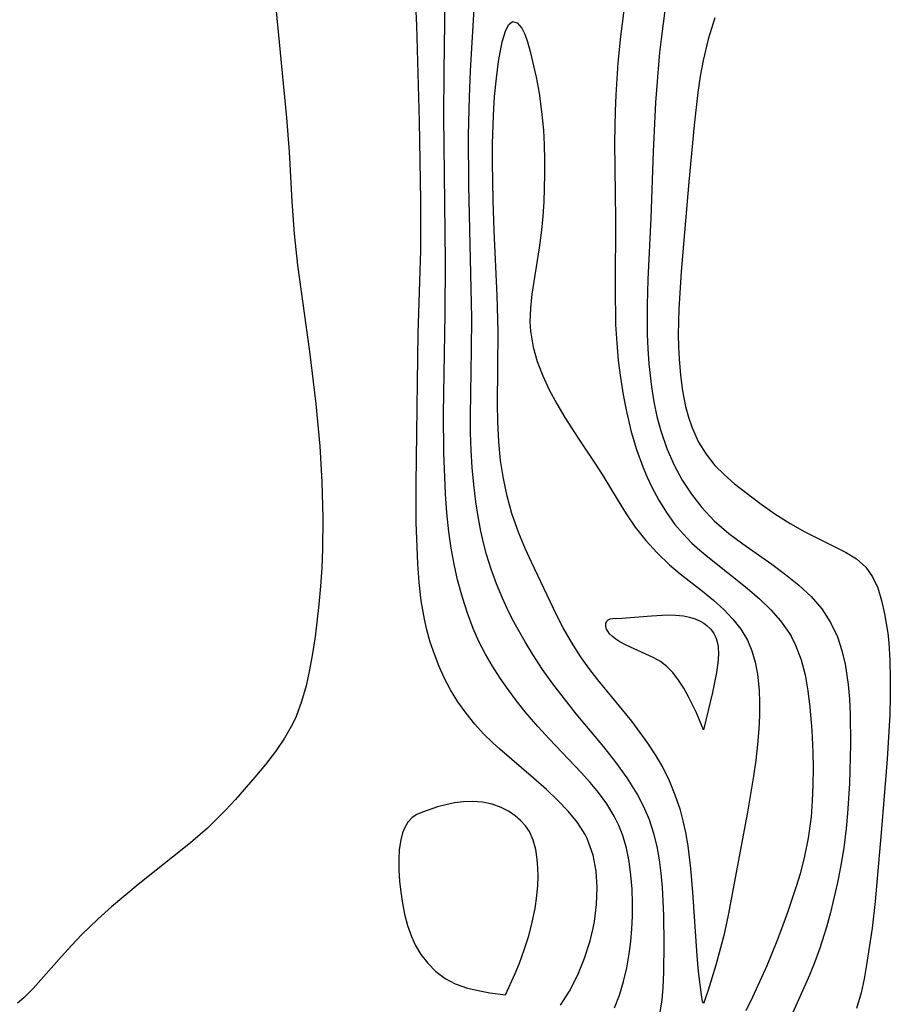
# Model space of a CAD drawing. Header units: metres. Extents: x 1073367 to 1082519, y 1569854 to 1574957.
# Tile 922 of 1056: x 1080630 to 1080717, y 1572656 to 1572755. Entities that reach past the tile are written whole.
import ezdxf

# ---------------------------------------------------------------- set-up
doc = ezdxf.new("R2010")
doc.units = ezdxf.units.M
doc.layers.add('CGG_CurvaNivelLidar_v1', color=253, linetype='Continuous', lineweight=30)

msp = doc.modelspace()

# ---------------------------------------------------------------- linework, layer by layer
at = {"layer": 'CGG_CurvaNivelLidar_v1'}
for p, q in [((1080654.8083, 1572761.8418, 73.5), (1080656.445, 1572745.216, 73.5)), ((1080672.3192, 1572749.8587, 73), (1080672.4696, 1572759.5356, 73)), ((1080674.9971, 1572749.9672, 72.5), (1080675.5407, 1572759.4601, 72.5)), ((1080690.7697, 1572758.7026, 72.5), (1080690.1055, 1572753.4377, 72.5)), ((1080694.9554, 1572758.902, 73), (1080694.2415, 1572753.4378, 73)), ((1080669.5624, 1572754.5498, 73.5), (1080669.4205, 1572757.74, 73.5)), ((1080699.6396, 1572755.3179, 73.5), (1080698.9526, 1572753.1547, 73.5)), ((1080669.8416, 1572744.8566, 73.5), (1080669.5624, 1572754.5498, 73.5)), ((1080678.5502, 1572754.0605, 72), (1080678.8592, 1572754.638, 72)), ((1080678.8592, 1572754.638, 72), (1080679.2127, 1572754.921, 72)), ((1080679.2127, 1572754.921, 72), (1080679.6855, 1572754.81, 72)), ((1080679.6855, 1572754.81, 72), (1080680.1532, 1572754.2702, 72)), ((1080680.1532, 1572754.2702, 72), (1080680.454, 1572753.6528, 72)), ((1080678.1845, 1572752.8724, 72), (1080678.5502, 1572754.0605, 72)), ((1080680.454, 1572753.6528, 72), (1080680.7282, 1572752.8828, 72)), ((1080690.1055, 1572753.4377, 72.5), (1080689.8456, 1572750.78, 72.5)), ((1080694.2415, 1572753.4378, 73), (1080694.059, 1572751.8092, 73)), ((1080677.8148, 1572750.9157, 72), (1080678.1845, 1572752.8724, 72)), ((1080680.7282, 1572752.8828, 72), (1080681.0134, 1572751.9032, 72)), ((1080698.9526, 1572753.1547, 73.5), (1080698.4541, 1572751.0172, 73.5)), ((1080681.0134, 1572751.9032, 72), (1080681.6141, 1572749.3178, 72)), ((1080694.059, 1572751.8092, 73), (1080693.9024, 1572750.1747, 73)), ((1080677.5925, 1572749.2137, 72), (1080677.8148, 1572750.9157, 72)), ((1080689.8456, 1572750.78, 72.5), (1080689.6315, 1572747.5359, 72.5)), ((1080698.4541, 1572751.0172, 73.5), (1080698.1639, 1572749.4123, 73.5)), ((1080672.308, 1572745.3917, 73), (1080672.3192, 1572749.8587, 73)), ((1080674.8819, 1572747.3, 72.5), (1080674.9971, 1572749.9672, 72.5)), ((1080677.4169, 1572747.3835, 72), (1080677.5925, 1572749.2137, 72)), ((1080681.6141, 1572749.3178, 72), (1080681.9029, 1572747.7236, 72)), ((1080693.9024, 1572750.1747, 73), (1080693.6445, 1572746.7776, 73)), ((1080698.1639, 1572749.4123, 73.5), (1080697.9212, 1572747.7841, 73.5)), ((1080674.7949, 1572743.4965, 72.5), (1080674.8819, 1572747.3, 72.5)), ((1080677.2909, 1572745.4669, 72), (1080677.4169, 1572747.3835, 72)), ((1080681.9029, 1572747.7236, 72), (1080682.155, 1572745.8781, 72)), ((1080689.6315, 1572747.5359, 72.5), (1080689.5623, 1572745.909, 72.5)), ((1080697.9212, 1572747.7841, 73.5), (1080697.5324, 1572744.4794, 73.5)), ((1080693.6445, 1572746.7776, 73), (1080693.396, 1572741.8459, 73)), ((1080672.4637, 1572730.7381, 73), (1080672.308, 1572745.3917, 73)), ((1080677.2039, 1572742.6025, 72), (1080677.2909, 1572745.4669, 72)), ((1080682.155, 1572745.8781, 72), (1080682.3335, 1572743.9717, 72)), ((1080689.5623, 1572745.909, 72.5), (1080689.5014, 1572742.7343, 72.5)), ((1080656.445, 1572745.216, 73.5), (1080656.6805, 1572741.7868, 73.5)), ((1080669.985, 1572736.8803, 73.5), (1080669.8416, 1572744.8566, 73.5)), ((1080697.5324, 1572744.4794, 73.5), (1080696.9994, 1572738.7853, 73.5)), ((1080674.8239, 1572738.4452, 72.5), (1080674.7949, 1572743.4965, 72.5)), ((1080682.3335, 1572743.9717, 72), (1080682.4192, 1572742.4938, 72)), ((1080677.1981, 1572740.7149, 72), (1080677.2039, 1572742.6025, 72)), ((1080682.4192, 1572742.4938, 72), (1080682.4631, 1572741.0027, 72)), ((1080689.5014, 1572742.7343, 72.5), (1080689.6062, 1572734.9642, 72.5)), ((1080656.6805, 1572741.7868, 73.5), (1080656.9666, 1572736.799, 73.5)), ((1080693.396, 1572741.8459, 73), (1080693.1647, 1572735.0987, 73)), ((1080677.2657, 1572736.9063, 72), (1080677.1981, 1572740.7149, 72)), ((1080682.4631, 1572741.0027, 72), (1080682.4658, 1572739.5052, 72)), ((1080682.4658, 1572739.5052, 72), (1080682.3718, 1572736.76, 72)), ((1080675.1139, 1572725.0183, 72.5), (1080674.8239, 1572738.4452, 72.5)), ((1080696.9994, 1572738.7853, 73.5), (1080696.2307, 1572729.7304, 73.5)), ((1080656.9666, 1572736.799, 73.5), (1080657.2028, 1572733.5285, 73.5)), ((1080669.9712, 1572731.843, 73.5), (1080669.985, 1572736.8803, 73.5)), ((1080677.3732, 1572733.8232, 72), (1080677.2657, 1572736.9063, 72)), ((1080682.3718, 1572736.76, 72), (1080682.2737, 1572735.3262, 72)), ((1080682.2737, 1572735.3262, 72), (1080682.1354, 1572733.9034, 72)), ((1080689.6062, 1572734.9642, 72.5), (1080689.5682, 1572728.2194, 72.5)), ((1080693.1647, 1572735.0987, 73), (1080692.8864, 1572728.919, 73)), ((1080657.2028, 1572733.5285, 73.5), (1080657.5389, 1572730.3575, 73.5)), ((1080677.6775, 1572727.3075, 72), (1080677.3732, 1572733.8232, 72)), ((1080682.1354, 1572733.9034, 72), (1080681.8987, 1572732.1173, 72)), ((1080669.7193, 1572723.4815, 73.5), (1080669.9712, 1572731.843, 73.5)), ((1080681.8987, 1572732.1173, 72), (1080681.1687, 1572727.4615, 72)), ((1080657.5389, 1572730.3575, 73.5), (1080658.7547, 1572721.6695, 73.5)), ((1080672.4239, 1572725.4731, 73), (1080672.4637, 1572730.7381, 73)), ((1080696.2307, 1572729.7304, 73.5), (1080695.9829, 1572725.9206, 73.5)), ((1080692.8864, 1572728.919, 73), (1080692.8025, 1572726.3797, 73)), ((1080681.1687, 1572727.4615, 72), (1080681.0216, 1572726.0437, 72)), ((1080689.5682, 1572728.2194, 72.5), (1080689.6234, 1572724.3765, 72.5)), ((1080677.776, 1572723.7302, 72), (1080677.6775, 1572727.3075, 72)), ((1080692.8025, 1572726.3797, 73), (1080692.8014, 1572723.4133, 73)), ((1080672.2794, 1572715.4142, 73), (1080672.4239, 1572725.4731, 73)), ((1080681.0216, 1572726.0437, 72), (1080680.9784, 1572724.6465, 72)), ((1080695.9829, 1572725.9206, 73.5), (1080695.9316, 1572723.3914, 73.5)), ((1080675.0936, 1572721.8772, 72.5), (1080675.1139, 1572725.0183, 72.5)), ((1080680.9784, 1572724.6465, 72), (1080681.0281, 1572723.7317, 72)), ((1080689.6234, 1572724.3765, 72.5), (1080689.7309, 1572722.4974, 72.5)), ((1080669.6262, 1572718.5303, 73.5), (1080669.7193, 1572723.4815, 73.5)), ((1080677.7035, 1572716.3635, 72), (1080677.776, 1572723.7302, 72)), ((1080681.0281, 1572723.7317, 72), (1080681.2969, 1572722.1169, 72)), ((1080692.8014, 1572723.4133, 73), (1080692.8646, 1572721.9194, 73)), ((1080695.9316, 1572723.3914, 73.5), (1080695.9573, 1572722.1465, 73.5)), ((1080689.7309, 1572722.4974, 72.5), (1080689.8955, 1572720.7585, 72.5)), ((1080658.7547, 1572721.6695, 73.5), (1080659.3996, 1572716.3934, 73.5)), ((1080674.975, 1572715.2158, 72.5), (1080675.0936, 1572721.8772, 72.5)), ((1080681.2969, 1572722.1169, 72), (1080681.7192, 1572720.6463, 72)), ((1080692.8646, 1572721.9194, 73), (1080692.9744, 1572720.4325, 73)), ((1080695.9573, 1572722.1465, 73.5), (1080696.0181, 1572720.9107, 73.5)), ((1080681.7192, 1572720.6463, 72), (1080682.2722, 1572719.2049, 72)), ((1080689.8955, 1572720.7585, 72.5), (1080690.1169, 1572719.0288, 72.5)), ((1080692.9744, 1572720.4325, 73), (1080693.2447, 1572718.0998, 73)), ((1080696.0181, 1572720.9107, 73.5), (1080696.1543, 1572719.2842, 73.5)), ((1080669.4999, 1572708.3074, 73.5), (1080669.6262, 1572718.5303, 73.5)), ((1080682.2722, 1572719.2049, 72), (1080682.9304, 1572717.796, 72)), ((1080690.1169, 1572719.0288, 72.5), (1080690.3917, 1572717.3109, 72.5)), ((1080696.1543, 1572719.2842, 73.5), (1080696.3649, 1572717.6874, 73.5)), ((1080682.9304, 1572717.796, 72), (1080683.6941, 1572716.3831, 72)), ((1080693.2447, 1572718.0998, 73), (1080693.4881, 1572716.5986, 73)), ((1080696.3649, 1572717.6874, 73.5), (1080696.6691, 1572716.1313, 73.5)), ((1080690.3917, 1572717.3109, 72.5), (1080690.7208, 1572715.6086, 72.5)), ((1080693.4881, 1572716.5986, 73), (1080693.7936, 1572715.1181, 73)), ((1080659.3996, 1572716.3934, 73.5), (1080659.7783, 1572712.1055, 73.5)), ((1080677.7278, 1572714.6178, 72), (1080677.7035, 1572716.3635, 72)), ((1080683.6941, 1572716.3831, 72), (1080684.5134, 1572715.0044, 72)), ((1080690.7208, 1572715.6086, 72.5), (1080691.205, 1572713.5704, 72.5)), ((1080696.6691, 1572716.1313, 73.5), (1080696.9623, 1572715.0347, 73.5)), ((1080672.3061, 1572711.4725, 73), (1080672.2794, 1572715.4142, 73)), ((1080674.9938, 1572713.4558, 72.5), (1080674.975, 1572715.2158, 72.5)), ((1080677.8355, 1572712.5574, 72), (1080677.7278, 1572714.6178, 72)), ((1080684.5134, 1572715.0044, 72), (1080685.8978, 1572712.8117, 72)), ((1080693.7936, 1572715.1181, 73), (1080694.1748, 1572713.665, 73)), ((1080696.9623, 1572715.0347, 73.5), (1080697.3268, 1572713.9733, 73.5)), ((1080675.0554, 1572711.7099, 72.5), (1080674.9938, 1572713.4558, 72.5)), ((1080691.205, 1572713.5704, 72.5), (1080691.7367, 1572711.7907, 72.5)), ((1080694.1748, 1572713.665, 73), (1080694.7773, 1572711.8985, 73)), ((1080697.3268, 1572713.9733, 73.5), (1080697.986, 1572712.5357, 73.5)), ((1080678.0262, 1572710.6865, 72), (1080677.8355, 1572712.5574, 72)), ((1080685.8978, 1572712.8117, 72), (1080687.534, 1572710.4124, 72)), ((1080697.986, 1572712.5357, 73.5), (1080698.7412, 1572711.3057, 73.5)), ((1080659.7783, 1572712.1055, 73.5), (1080659.9761, 1572708.5112, 73.5)), ((1080672.4651, 1572707.3273, 73), (1080672.3061, 1572711.4725, 73)), ((1080675.1642, 1572709.969, 72.5), (1080675.0554, 1572711.7099, 72.5)), ((1080691.7367, 1572711.7907, 72.5), (1080692.3625, 1572710.0531, 72.5)), ((1080694.7773, 1572711.8985, 73), (1080695.5222, 1572710.1985, 73)), ((1080678.3054, 1572708.8523, 72), (1080678.0262, 1572710.6865, 72)), ((1080698.7412, 1572711.3057, 73.5), (1080699.6345, 1572710.1772, 73.5)), ((1080675.3233, 1572708.2404, 72.5), (1080675.1642, 1572709.969, 72.5)), ((1080687.534, 1572710.4124, 72), (1080688.3244, 1572709.1734, 72)), ((1080692.3625, 1572710.0531, 72.5), (1080692.7954, 1572709.0064, 72.5)), ((1080695.5222, 1572710.1985, 73), (1080696.3357, 1572708.7046, 73)), ((1080699.6345, 1572710.1772, 73.5), (1080700.5876, 1572709.2184, 73.5)), ((1080659.9761, 1572708.5112, 73.5), (1080660.079, 1572704.916, 73.5)), ((1080678.6782, 1572707.0667, 72), (1080678.3054, 1572708.8523, 72)), ((1080688.3244, 1572709.1734, 72), (1080689.8687, 1572706.5925, 72)), ((1080692.7954, 1572709.0064, 72.5), (1080693.2695, 1572707.9831, 72.5)), ((1080696.3357, 1572708.7046, 73), (1080697.2641, 1572707.2854, 73)), ((1080700.5876, 1572709.2184, 73.5), (1080701.6246, 1572708.3275, 73.5)), ((1080669.5133, 1572704.4258, 73.5), (1080669.4999, 1572708.3074, 73.5)), ((1080675.5318, 1572706.5209, 72.5), (1080675.3233, 1572708.2404, 72.5)), ((1080693.2695, 1572707.9831, 72.5), (1080693.966, 1572706.6769, 72.5)), ((1080701.6246, 1572708.3275, 73.5), (1080704.1799, 1572706.3724, 73.5)), ((1080672.609, 1572705.3979, 73), (1080672.4651, 1572707.3273, 73)), ((1080675.7549, 1572705.0373, 72.5), (1080675.5318, 1572706.5209, 72.5)), ((1080679.1577, 1572705.345, 72), (1080678.6782, 1572707.0667, 72)), ((1080689.8687, 1572706.5925, 72), (1080690.6806, 1572705.299, 72)), ((1080693.966, 1572706.6769, 72.5), (1080694.7446, 1572705.4257, 72.5)), ((1080697.2641, 1572707.2854, 73), (1080698.3035, 1572705.9508, 73)), ((1080698.3035, 1572705.9508, 73), (1080699.5706, 1572704.6076, 73)), ((1080704.1799, 1572706.3724, 73.5), (1080705.6808, 1572705.3118, 73.5)), ((1080660.079, 1572704.916, 73.5), (1080660.0681, 1572701.7179, 73.5)), ((1080672.815, 1572703.4786, 73), (1080672.609, 1572705.3979, 73)), ((1080676.0263, 1572703.5655, 72.5), (1080675.7549, 1572705.0373, 72.5)), ((1080679.8615, 1572703.3548, 72), (1080679.1577, 1572705.345, 72)), ((1080690.6806, 1572705.299, 72), (1080691.6046, 1572703.9692, 72)), ((1080694.7446, 1572705.4257, 72.5), (1080695.6075, 1572704.2376, 72.5)), ((1080699.5706, 1572704.6076, 73), (1080701.0552, 1572703.3314, 73)), ((1080705.6808, 1572705.3118, 73.5), (1080707.2156, 1572704.3239, 73.5)), ((1080669.6753, 1572700.2618, 73.5), (1080669.5133, 1572704.4258, 73.5)), ((1080676.2929, 1572702.3709, 72.5), (1080676.0263, 1572703.5655, 72.5)), ((1080691.6046, 1572703.9692, 72), (1080692.6671, 1572702.6247, 72)), ((1080695.6075, 1572704.2376, 72.5), (1080696.4272, 1572703.2661, 72.5)), ((1080707.2156, 1572704.3239, 73.5), (1080708.7177, 1572703.4686, 73.5)), ((1080673.0484, 1572701.8524, 73), (1080672.815, 1572703.4786, 73)), ((1080680.5234, 1572701.7386, 72), (1080679.8615, 1572703.3548, 72)), ((1080692.6671, 1572702.6247, 72), (1080693.8166, 1572701.3513, 72)), ((1080696.4272, 1572703.2661, 72.5), (1080697.3117, 1572702.3538, 72.5)), ((1080701.0552, 1572703.3314, 73), (1080702.4691, 1572702.2748, 73)), ((1080708.7177, 1572703.4686, 73.5), (1080712.819, 1572701.4416, 73.5)), ((1080660.0681, 1572701.7179, 73.5), (1080659.9917, 1572699.8562, 73.5)), ((1080673.3373, 1572700.2391, 73), (1080673.0484, 1572701.8524, 73)), ((1080676.6042, 1572701.1888, 72.5), (1080676.2929, 1572702.3709, 72.5)), ((1080681.128, 1572700.4101, 72), (1080680.5234, 1572701.7386, 72)), ((1080697.3117, 1572702.3538, 72.5), (1080698.0992, 1572701.6357, 72.5)), ((1080698.0992, 1572701.6357, 72.5), (1080698.9184, 1572700.9482, 72.5)), ((1080702.4691, 1572702.2748, 73), (1080705.3692, 1572700.2347, 73)), ((1080677.0681, 1572699.7061, 72.5), (1080676.6042, 1572701.1888, 72.5)), ((1080693.8166, 1572701.3513, 72), (1080695.0501, 1572700.1638, 72)), ((1080698.9184, 1572700.9482, 72.5), (1080702.9015, 1572697.805, 72.5)), ((1080712.819, 1572701.4416, 73.5), (1080713.9294, 1572700.7586, 73.5)), ((1080713.9294, 1572700.7586, 73.5), (1080714.8582, 1572699.9375, 73.5)), ((1080659.9917, 1572699.8562, 73.5), (1080659.8683, 1572698.0012, 73.5)), ((1080669.8136, 1572698.3837, 73.5), (1080669.6753, 1572700.2618, 73.5)), ((1080673.6854, 1572698.6418, 73), (1080673.3373, 1572700.2391, 73)), ((1080677.6014, 1572698.2464, 72.5), (1080677.0681, 1572699.7061, 72.5)), ((1080683.6542, 1572695.1058, 72), (1080681.128, 1572700.4101, 72)), ((1080695.0501, 1572700.1638, 72), (1080696.1431, 1572699.242, 72)), ((1080705.3692, 1572700.2347, 73), (1080706.7658, 1572699.1894, 73)), ((1080714.8582, 1572699.9375, 73.5), (1080715.5418, 1572698.9596, 73.5)), ((1080674.1626, 1572696.8511, 73), (1080673.6854, 1572698.6418, 73)), ((1080696.1431, 1572699.242, 72), (1080698.3855, 1572697.4928, 72)), ((1080706.7658, 1572699.1894, 73), (1080708.0971, 1572698.0983, 73)), ((1080715.5418, 1572698.9596, 73.5), (1080716.0523, 1572697.8229, 73.5)), ((1080659.8683, 1572698.0012, 73.5), (1080659.7042, 1572696.1558, 73.5)), ((1080670.0219, 1572696.5247, 73.5), (1080669.8136, 1572698.3837, 73.5)), ((1080678.1974, 1572696.81, 72.5), (1080677.6014, 1572698.2464, 72.5)), ((1080702.9015, 1572697.805, 72.5), (1080704.1307, 1572696.734, 72.5)), ((1080708.0971, 1572698.0983, 73), (1080709.3311, 1572696.9487, 73)), ((1080716.0523, 1572697.8229, 73.5), (1080716.4391, 1572696.5635, 73.5)), ((1080674.6695, 1572695.2749, 73), (1080674.1626, 1572696.8511, 73)), ((1080678.853, 1572695.3986, 72.5), (1080678.1974, 1572696.81, 72.5)), ((1080698.3855, 1572697.4928, 72), (1080699.4944, 1572696.5883, 72)), ((1080699.4944, 1572696.5883, 72), (1080700.5401, 1572695.6431, 72)), ((1080704.1307, 1572696.734, 72.5), (1080705.2785, 1572695.6098, 72.5)), ((1080709.3311, 1572696.9487, 73), (1080710.4213, 1572695.7052, 73)), ((1080659.7042, 1572696.1558, 73.5), (1080659.3113, 1572692.8972, 73.5)), ((1080670.3313, 1572694.693, 73.5), (1080670.0219, 1572696.5247, 73.5)), ((1080700.5401, 1572695.6431, 72), (1080701.4523, 1572694.6832, 72)), ((1080705.2785, 1572695.6098, 72.5), (1080706.246, 1572694.5078, 72.5)), ((1080710.4213, 1572695.7052, 73), (1080711.3108, 1572694.3524, 73)), ((1080716.4391, 1572696.5635, 73.5), (1080716.744, 1572695.2111, 73.5)), ((1080670.5798, 1572693.6112, 73.5), (1080670.3313, 1572694.693, 73.5)), ((1080675.2586, 1572693.7308, 73), (1080674.6695, 1572695.2749, 73)), ((1080679.3985, 1572694.3262, 72.5), (1080678.853, 1572695.3986, 72.5)), ((1080684.3241, 1572693.8001, 72), (1080683.6542, 1572695.1058, 72)), ((1080688.7062, 1572694.4589, 71.5), (1080688.8614, 1572694.6201, 71.5)), ((1080688.8614, 1572694.6201, 71.5), (1080689.0747, 1572694.7003, 71.5)), ((1080689.0747, 1572694.7003, 71.5), (1080689.3479, 1572694.7313, 71.5)), ((1080689.3479, 1572694.7313, 71.5), (1080690.2592, 1572694.7772, 71.5)), ((1080690.2592, 1572694.7772, 71.5), (1080693.2383, 1572695.0307, 71.5)), ((1080693.2383, 1572695.0307, 71.5), (1080694.8699, 1572695.1108, 71.5)), ((1080694.8699, 1572695.1108, 71.5), (1080695.6781, 1572695.0949, 71.5)), ((1080695.6781, 1572695.0949, 71.5), (1080696.4659, 1572695.0145, 71.5)), ((1080696.4659, 1572695.0145, 71.5), (1080697.0631, 1572694.8905, 71.5)), ((1080697.0631, 1572694.8905, 71.5), (1080697.632, 1572694.712, 71.5)), ((1080697.632, 1572694.712, 71.5), (1080698.164, 1572694.479, 71.5)), ((1080701.4523, 1572694.6832, 72), (1080702.2514, 1572693.6592, 72)), ((1080716.744, 1572695.2111, 73.5), (1080717.0641, 1572693.278, 73.5)), ((1080670.9298, 1572692.3719, 73.5), (1080670.5798, 1572693.6112, 73.5)), ((1080675.843, 1572692.4242, 73), (1080675.2586, 1572693.7308, 73)), ((1080680.4888, 1572692.3806, 72.5), (1080679.3985, 1572694.3262, 72.5)), ((1080685.1629, 1572692.3457, 72), (1080684.3241, 1572693.8001, 72)), ((1080688.6244, 1572693.958, 71.5), (1080688.6245, 1572694.2313, 71.5)), ((1080688.7169, 1572693.6559, 71.5), (1080688.6244, 1572693.958, 71.5)), ((1080688.6245, 1572694.2313, 71.5), (1080688.7062, 1572694.4589, 71.5)), ((1080688.8218, 1572693.4638, 71.5), (1080688.7169, 1572693.6559, 71.5)), ((1080698.164, 1572694.479, 71.5), (1080698.5098, 1572694.2814, 71.5)), ((1080698.5098, 1572694.2814, 71.5), (1080698.8278, 1572694.0555, 71.5)), ((1080698.8278, 1572694.0555, 71.5), (1080699.2258, 1572693.6814, 71.5)), ((1080699.2258, 1572693.6814, 71.5), (1080699.5426, 1572693.2492, 71.5)), ((1080702.2514, 1572693.6592, 72), (1080702.907, 1572692.5609, 72)), ((1080706.246, 1572694.5078, 72.5), (1080707.087, 1572693.336, 72.5)), ((1080711.3108, 1572694.3524, 73), (1080712.0047, 1572692.887, 73)), ((1080659.3113, 1572692.8972, 73.5), (1080659.0569, 1572691.2277, 73.5)), ((1080689.009, 1572693.2156, 71.5), (1080688.8218, 1572693.4638, 71.5)), ((1080689.2996, 1572692.9283, 71.5), (1080689.009, 1572693.2156, 71.5)), ((1080689.6511, 1572692.6532, 71.5), (1080689.2996, 1572692.9283, 71.5)), ((1080690.0522, 1572692.3923, 71.5), (1080689.6511, 1572692.6532, 71.5)), ((1080699.5426, 1572693.2492, 71.5), (1080699.7405, 1572692.8313, 71.5)), ((1080699.7405, 1572692.8313, 71.5), (1080699.8755, 1572692.3778, 71.5)), ((1080707.087, 1572693.336, 72.5), (1080707.3159, 1572692.9563, 72.5)), ((1080707.3159, 1572692.9563, 72.5), (1080707.773, 1572692.06, 72.5)), ((1080712.0047, 1572692.887, 73), (1080712.4503, 1572691.5357, 73)), ((1080717.0641, 1572693.278, 73.5), (1080717.1717, 1572692.2907, 73.5)), ((1080671.3391, 1572691.1539, 73.5), (1080670.9298, 1572692.3719, 73.5)), ((1080676.4972, 1572691.1502, 73), (1080675.843, 1572692.4242, 73)), ((1080681.2762, 1572691.1062, 72.5), (1080680.4888, 1572692.3806, 72.5)), ((1080686.0794, 1572690.9292, 72), (1080685.1629, 1572692.3457, 72)), ((1080690.6727, 1572692.0548, 71.5), (1080690.0522, 1572692.3923, 71.5)), ((1080693.4618, 1572690.777, 71.5), (1080690.6727, 1572692.0548, 71.5)), ((1080699.8755, 1572692.3778, 71.5), (1080699.9566, 1572691.8955, 71.5)), ((1080699.9566, 1572691.8955, 71.5), (1080699.9841, 1572691.1574, 71.5)), ((1080702.907, 1572692.5609, 72), (1080703.3624, 1572691.4755, 72)), ((1080707.773, 1572692.06, 72.5), (1080708.3247, 1572690.5941, 72.5)), ((1080717.1717, 1572692.2907, 73.5), (1080717.2854, 1572690.5286, 73.5)), ((1080659.0569, 1572691.2277, 73.5), (1080658.7613, 1572689.5776, 73.5)), ((1080671.8204, 1572689.9177, 73.5), (1080671.3391, 1572691.1539, 73.5)), ((1080677.2076, 1572689.9314, 73), (1080676.4972, 1572691.1502, 73)), ((1080682.2631, 1572689.6165, 72.5), (1080681.2762, 1572691.1062, 72.5)), ((1080686.9276, 1572689.7353, 72), (1080686.0794, 1572690.9292, 72)), ((1080694.1381, 1572690.4051, 71.5), (1080693.4618, 1572690.777, 71.5)), ((1080699.9841, 1572691.1574, 71.5), (1080699.9218, 1572690.2808, 71.5)), ((1080703.3624, 1572691.4755, 72), (1080703.6917, 1572690.3292, 72)), ((1080712.4503, 1572691.5357, 73), (1080712.7747, 1572690.1271, 73)), ((1080672.3637, 1572688.7113, 73.5), (1080671.8204, 1572689.9177, 73.5)), ((1080677.9742, 1572688.7421, 73), (1080677.2076, 1572689.9314, 73)), ((1080687.8172, 1572688.5686, 72), (1080686.9276, 1572689.7353, 72)), ((1080694.7973, 1572689.9164, 71.5), (1080694.1381, 1572690.4051, 71.5)), ((1080695.3993, 1572689.2905, 71.5), (1080694.7973, 1572689.9164, 71.5)), ((1080699.9218, 1572690.2808, 71.5), (1080699.7899, 1572689.3105, 71.5)), ((1080703.6917, 1572690.3292, 72), (1080703.918, 1572689.1336, 72)), ((1080708.3247, 1572690.5941, 72.5), (1080708.7283, 1572689.0501, 72.5)), ((1080712.7747, 1572690.1271, 73), (1080713.0723, 1572688.1064, 73)), ((1080717.2854, 1572690.5286, 73.5), (1080717.3272, 1572688.7208, 73.5)), ((1080658.7613, 1572689.5776, 73.5), (1080658.4032, 1572687.9567, 73.5)), ((1080672.9765, 1572687.5418, 73.5), (1080672.3637, 1572688.7113, 73.5)), ((1080678.7859, 1572687.5781, 73), (1080677.9742, 1572688.7421, 73)), ((1080683.2997, 1572688.1559, 72.5), (1080682.2631, 1572689.6165, 72.5)), ((1080695.969, 1572688.5409, 71.5), (1080695.3993, 1572689.2905, 71.5)), ((1080699.7899, 1572689.3105, 71.5), (1080699.3974, 1572687.2697, 71.5)), ((1080703.918, 1572689.1336, 72), (1080704.0877, 1572687.5097, 72)), ((1080708.7283, 1572689.0501, 72.5), (1080709.0196, 1572687.447, 72.5)), ((1080717.3272, 1572688.7208, 73.5), (1080717.3153, 1572686.8811, 73.5)), ((1080658.4032, 1572687.9567, 73.5), (1080657.9563, 1572686.3772, 73.5)), ((1080684.4516, 1572686.6365, 72.5), (1080683.2997, 1572688.1559, 72.5)), ((1080691.2481, 1572684.3823, 72), (1080687.8172, 1572688.5686, 72)), ((1080696.4996, 1572687.7135, 71.5), (1080695.969, 1572688.5409, 71.5)), ((1080696.9846, 1572686.8541, 71.5), (1080696.4996, 1572687.7135, 71.5)), ((1080713.0723, 1572688.1064, 73), (1080713.2045, 1572686.6084, 73)), ((1080673.7159, 1572686.3392, 73.5), (1080672.9765, 1572687.5418, 73.5)), ((1080679.6303, 1572686.4433, 73), (1080678.7859, 1572687.5781, 73)), ((1080697.7889, 1572685.2188, 71.5), (1080696.9846, 1572686.8541, 71.5)), ((1080699.3974, 1572687.2697, 71.5), (1080698.5, 1572683.5189, 71.5)), ((1080704.0877, 1572687.5097, 72), (1080704.1338, 1572686.2335, 72)), ((1080709.0196, 1572687.447, 72.5), (1080709.2263, 1572685.8002, 72.5)), ((1080717.3153, 1572686.8811, 73.5), (1080717.2627, 1572685.0198, 73.5)), ((1080657.9563, 1572686.3772, 73.5), (1080657.3879, 1572684.8543, 73.5)), ((1080674.5358, 1572685.1879, 73.5), (1080673.7159, 1572686.3392, 73.5)), ((1080680.5105, 1572685.3331, 73), (1080679.6303, 1572686.4433, 73)), ((1080685.6415, 1572685.1459, 72.5), (1080684.4516, 1572686.6365, 72.5)), ((1080704.1338, 1572686.2335, 72), (1080704.1198, 1572684.9347, 72)), ((1080709.2263, 1572685.8002, 72.5), (1080709.4097, 1572683.4873, 72.5)), ((1080713.2045, 1572686.6084, 73), (1080713.2839, 1572685.0876, 73)), ((1080657.3879, 1572684.8543, 73.5), (1080657.0368, 1572684.1006, 73.5)), ((1080675.4286, 1572684.0896, 73.5), (1080674.5358, 1572685.1879, 73.5)), ((1080681.7853, 1572683.8444, 73), (1080680.5105, 1572685.3331, 73)), ((1080688.4206, 1572681.8106, 72.5), (1080685.6415, 1572685.1459, 72.5)), ((1080698.5, 1572683.5189, 71.5), (1080697.7889, 1572685.2188, 71.5)), ((1080704.1198, 1572684.9347, 72), (1080704.056, 1572683.6185, 72)), ((1080713.2839, 1572685.0876, 73), (1080713.3259, 1572682.075, 73)), ((1080717.2627, 1572685.0198, 73.5), (1080717.0103, 1572680.5672, 73.5)), ((1080657.0368, 1572684.1006, 73.5), (1080656.2366, 1572682.6948, 73.5)), ((1080676.3077, 1572683.1306, 73.5), (1080675.4286, 1572684.0896, 73.5)), ((1080682.9324, 1572682.598, 73), (1080681.7853, 1572683.8444, 73)), ((1080692.8818, 1572682.1672, 72), (1080691.2481, 1572684.3823, 72)), ((1080656.2366, 1572682.6948, 73.5), (1080655.3127, 1572681.348, 73.5)), ((1080677.2375, 1572682.2192, 73.5), (1080676.3077, 1572683.1306, 73.5)), ((1080704.056, 1572683.6185, 72), (1080703.9264, 1572682.0412, 72)), ((1080709.4097, 1572683.4873, 72.5), (1080709.5063, 1572681.2642, 72.5)), ((1080677.9602, 1572681.5677, 73.5), (1080677.2375, 1572682.2192, 73.5)), ((1080686.1828, 1572679.1991, 73), (1080682.9324, 1572682.598, 73)), ((1080689.6471, 1572680.273, 72.5), (1080688.4206, 1572681.8106, 72.5)), ((1080693.6453, 1572681.0085, 72), (1080692.8818, 1572682.1672, 72)), ((1080703.9264, 1572682.0412, 72), (1080703.7474, 1572680.4518, 72)), ((1080713.3259, 1572682.075, 73), (1080713.2215, 1572678.1169, 73)), ((1080655.3127, 1572681.348, 73.5), (1080654.3026, 1572680.0396, 73.5)), ((1080681.3468, 1572678.6501, 73.5), (1080677.9602, 1572681.5677, 73.5)), ((1080694.3424, 1572679.8156, 72), (1080693.6453, 1572681.0085, 72)), ((1080709.5063, 1572681.2642, 72.5), (1080709.5344, 1572679.6382, 72.5)), ((1080654.3026, 1572680.0396, 73.5), (1080653.2375, 1572678.7522, 73.5)), ((1080690.7909, 1572678.6942, 72.5), (1080689.6471, 1572680.273, 72.5)), ((1080695.0432, 1572678.3909, 72), (1080694.3424, 1572679.8156, 72)), ((1080703.7474, 1572680.4518, 72), (1080703.5251, 1572678.8553, 72)), ((1080717.0103, 1572680.5672, 73.5), (1080716.4391, 1572673.5404, 73.5)), ((1080653.2375, 1572678.7522, 73.5), (1080651.2823, 1572676.5104, 73.5)), ((1080687.0656, 1572678.2184, 73), (1080686.1828, 1572679.1991, 73)), ((1080703.5251, 1572678.8553, 72), (1080702.9096, 1572675.2104, 72)), ((1080709.5344, 1572679.6382, 72.5), (1080709.5215, 1572678.0078, 72.5)), ((1080682.6391, 1572677.4952, 73.5), (1080681.3468, 1572678.6501, 73.5)), ((1080687.8976, 1572677.2124, 73), (1080687.0656, 1572678.2184, 73)), ((1080691.8106, 1572677.055, 72.5), (1080690.7909, 1572678.6942, 72.5)), ((1080695.6428, 1572676.9194, 72), (1080695.0432, 1572678.3909, 72)), ((1080709.5215, 1572678.0078, 72.5), (1080709.4586, 1572676.3773, 72.5)), ((1080713.2215, 1572678.1169, 73), (1080713.0243, 1572675.0943, 73)), ((1080683.7714, 1572676.4226, 73.5), (1080682.6391, 1572677.4952, 73.5)), ((1080688.7427, 1572676.0459, 73), (1080687.8976, 1572677.2124, 73)), ((1080692.4699, 1572675.7696, 72.5), (1080691.8106, 1572677.055, 72.5)), ((1080696.1517, 1572675.4108, 72), (1080695.6428, 1572676.9194, 72)), ((1080651.2823, 1572676.5104, 73.5), (1080650.2649, 1572675.4138, 73.5)), ((1080671.6508, 1572675.7482, 74), (1080670.1357, 1572675.2356, 74)), ((1080672.4947, 1572675.9685, 74), (1080671.6508, 1572675.7482, 74)), ((1080673.3737, 1572676.1478, 74), (1080672.4947, 1572675.9685, 74)), ((1080674.2745, 1572676.268, 74), (1080673.3737, 1572676.1478, 74)), ((1080675.1854, 1572676.3057, 74), (1080674.2745, 1572676.268, 74)), ((1080676.1841, 1572676.2262, 74), (1080675.1854, 1572676.3057, 74)), ((1080677.1607, 1572676.0209, 74), (1080676.1841, 1572676.2262, 74)), ((1080678.0922, 1572675.6891, 74), (1080677.1607, 1572676.0209, 74)), ((1080684.8268, 1572675.3195, 73.5), (1080683.7714, 1572676.4226, 73.5)), ((1080689.4783, 1572674.8252, 73), (1080688.7427, 1572676.0459, 73)), ((1080693.0282, 1572674.4418, 72.5), (1080692.4699, 1572675.7696, 72.5)), ((1080709.4586, 1572676.3773, 72.5), (1080709.3329, 1572674.7507, 72.5)), ((1080650.2649, 1572675.4138, 73.5), (1080648.4578, 1572673.6188, 73.5)), ((1080669.5849, 1572674.9886, 74), (1080669.107, 1572674.6764, 74)), ((1080670.1357, 1572675.2356, 74), (1080669.5849, 1572674.9886, 74)), ((1080678.8195, 1572675.311, 74), (1080678.0922, 1572675.6891, 74)), ((1080679.4907, 1572674.8521, 74), (1080678.8195, 1572675.311, 74)), ((1080680.0421, 1572674.3758, 74), (1080679.4907, 1572674.8521, 74)), ((1080685.769, 1572674.1687, 73.5), (1080684.8268, 1572675.3195, 73.5)), ((1080689.9464, 1572673.8664, 73), (1080689.4783, 1572674.8252, 73)), ((1080696.4435, 1572674.3486, 72), (1080696.1517, 1572675.4108, 72)), ((1080702.9096, 1572675.2104, 72), (1080700.971, 1572664.8372, 72)), ((1080709.3329, 1572674.7507, 72.5), (1080709.0432, 1572672.6035, 72.5)), ((1080713.0243, 1572675.0943, 73), (1080712.8771, 1572673.5864, 73)), ((1080668.6719, 1572674.2071, 74), (1080668.326, 1572673.6169, 74)), ((1080669.107, 1572674.6764, 74), (1080668.6719, 1572674.2071, 74)), ((1080680.5277, 1572673.8435, 74), (1080680.0421, 1572674.3758, 74)), ((1080680.9317, 1572673.2532, 74), (1080680.5277, 1572673.8435, 74)), ((1080686.5545, 1572672.9506, 73.5), (1080685.769, 1572674.1687, 73.5)), ((1080690.3359, 1572672.8754, 73), (1080689.9464, 1572673.8664, 73)), ((1080693.4797, 1572673.0754, 72.5), (1080693.0282, 1572674.4418, 72.5)), ((1080696.7018, 1572673.1775, 72), (1080696.4435, 1572674.3486, 72)), ((1080648.4578, 1572673.6188, 73.5), (1080646.7542, 1572672.1204, 73.5)), ((1080668.1351, 1572673.1418, 74), (1080667.9436, 1572672.4319, 74)), ((1080668.326, 1572673.6169, 74), (1080668.1351, 1572673.1418, 74)), ((1080681.3161, 1572672.4004, 74), (1080680.9317, 1572673.2532, 74)), ((1080686.7595, 1572672.5534, 73.5), (1080686.5545, 1572672.9506, 73.5)), ((1080690.7151, 1572671.5837, 73), (1080690.3359, 1572672.8754, 73)), ((1080693.8025, 1572671.7592, 72.5), (1080693.4797, 1572673.0754, 72.5)), ((1080696.9324, 1572671.8243, 72), (1080696.7018, 1572673.1775, 72)), ((1080712.8771, 1572673.5864, 73), (1080712.6265, 1572671.6263, 73)), ((1080716.4391, 1572673.5404, 73.5), (1080715.95, 1572667.7584, 73.5)), ((1080646.7542, 1572672.1204, 73.5), (1080641.4711, 1572667.9173, 73.5)), ((1080667.9436, 1572672.4319, 74), (1080667.8041, 1572671.4701, 74)), ((1080681.569, 1572671.4682, 74), (1080681.3161, 1572672.4004, 74)), ((1080687.3688, 1572670.8751, 73.5), (1080686.7595, 1572672.5534, 73.5)), ((1080694.0425, 1572670.4173, 72.5), (1080693.8025, 1572671.7592, 72.5)), ((1080697.2129, 1572669.5338, 72), (1080696.9324, 1572671.8243, 72)), ((1080709.0432, 1572672.6035, 72.5), (1080708.6799, 1572670.7987, 72.5)), ((1080667.8041, 1572671.4701, 74), (1080667.7516, 1572670.4445, 74)), ((1080681.7212, 1572670.4776, 74), (1080681.569, 1572671.4682, 74)), ((1080687.6653, 1572669.2739, 73.5), (1080687.3688, 1572670.8751, 73.5)), ((1080690.9867, 1572670.2552, 73), (1080690.7151, 1572671.5837, 73)), ((1080708.6799, 1572670.7987, 72.5), (1080708.2208, 1572669.0132, 72.5)), ((1080712.6265, 1572671.6263, 73), (1080712.308, 1572669.6778, 73)), ((1080667.7516, 1572670.4445, 74), (1080667.7665, 1572669.3754, 74)), ((1080681.7881, 1572669.6225, 74), (1080681.7212, 1572670.4776, 74)), ((1080691.1728, 1572668.8699, 73), (1080690.9867, 1572670.2552, 73)), ((1080694.2173, 1572669.0558, 72.5), (1080694.0425, 1572670.4173, 72.5)), ((1080667.7665, 1572669.3754, 74), (1080667.8365, 1572668.2788, 74)), ((1080681.8104, 1572668.7458, 74), (1080681.7881, 1572669.6225, 74)), ((1080687.7678, 1572667.6132, 73.5), (1080687.6653, 1572669.2739, 73.5)), ((1080691.282, 1572667.464, 73), (1080691.1728, 1572668.8699, 73)), ((1080694.3443, 1572667.6409, 72.5), (1080694.2173, 1572669.0558, 72.5)), ((1080697.4181, 1572667.1449, 72), (1080697.2129, 1572669.5338, 72)), ((1080708.2208, 1572669.0132, 72.5), (1080707.8363, 1572667.7335, 72.5)), ((1080712.308, 1572669.6778, 73), (1080712.0056, 1572668.1401, 73)), ((1080641.4711, 1572667.9173, 73.5), (1080638.7766, 1572665.6663, 73.5)), ((1080667.8365, 1572668.2788, 74), (1080667.9549, 1572667.1676, 74)), ((1080681.6887, 1572666.7862, 74), (1080681.7852, 1572667.8245, 74)), ((1080681.7852, 1572667.8245, 74), (1080681.8104, 1572668.7458, 74)), ((1080712.0056, 1572668.1401, 73), (1080711.2974, 1572665.1076, 73)), ((1080667.9549, 1572667.1676, 74), (1080668.1213, 1572666.0535, 74)), ((1080687.7041, 1572665.9172, 73.5), (1080687.7678, 1572667.6132, 73.5)), ((1080691.3255, 1572666.0453, 73), (1080691.282, 1572667.464, 73)), ((1080694.4296, 1572666.2319, 72.5), (1080694.3443, 1572667.6409, 72.5)), ((1080697.8429, 1572660.7306, 72), (1080697.4181, 1572667.1449, 72)), ((1080707.8363, 1572667.7335, 72.5), (1080706.9827, 1572665.1975, 72.5)), ((1080715.95, 1572667.7584, 73.5), (1080715.7993, 1572666.2062, 73.5)), ((1080668.1213, 1572666.0535, 74), (1080668.341, 1572664.9476, 74)), ((1080681.4933, 1572665.4908, 74), (1080681.6887, 1572666.7862, 74)), ((1080687.4871, 1572664.2081, 73.5), (1080687.7041, 1572665.9172, 73.5)), ((1080691.3137, 1572664.7474, 73), (1080691.3255, 1572666.0453, 73)), ((1080694.4846, 1572664.8172, 72.5), (1080694.4296, 1572666.2319, 72.5)), ((1080715.7993, 1572666.2062, 73.5), (1080715.4818, 1572663.5097, 73.5)), ((1080638.7766, 1572665.6663, 73.5), (1080637.3848, 1572664.4371, 73.5)), ((1080668.341, 1572664.9476, 74), (1080668.6458, 1572663.7971, 74)), ((1080681.2138, 1572664.1321, 74), (1080681.4933, 1572665.4908, 74)), ((1080694.5309, 1572661.9569, 72.5), (1080694.4846, 1572664.8172, 72.5)), ((1080700.971, 1572664.8372, 72), (1080700.5205, 1572662.7888, 72)), ((1080706.9827, 1572665.1975, 72.5), (1080706.3588, 1572663.4667, 72.5)), ((1080711.2974, 1572665.1076, 73), (1080710.8921, 1572663.6154, 73)), ((1080637.3848, 1572664.4371, 73.5), (1080635.7874, 1572662.8899, 73.5)), ((1080680.8582, 1572662.7624, 74), (1080681.2138, 1572664.1321, 74)), ((1080687.3577, 1572663.5252, 73.5), (1080687.4871, 1572664.2081, 73.5)), ((1080691.2555, 1572663.4501, 73), (1080691.3137, 1572664.7474, 73)), ((1080635.7874, 1572662.8899, 73.5), (1080634.7327, 1572661.7882, 73.5)), ((1080668.6458, 1572663.7971, 74), (1080669.0476, 1572662.6725, 74)), ((1080687.0477, 1572662.2477, 73.5), (1080687.3577, 1572663.5252, 73.5)), ((1080691.1535, 1572662.1908, 73), (1080691.2555, 1572663.4501, 73)), ((1080706.3588, 1572663.4667, 72.5), (1080705.8776, 1572662.2119, 72.5)), ((1080710.8921, 1572663.6154, 73), (1080710.2293, 1572661.509, 73)), ((1080715.4818, 1572663.5097, 73.5), (1080714.9411, 1572659.8322, 73.5)), ((1080669.0476, 1572662.6725, 74), (1080669.4532, 1572661.7641, 74)), ((1080680.4075, 1572661.3361, 74), (1080680.8582, 1572662.7624, 74)), ((1080686.4914, 1572660.5083, 73.5), (1080687.0477, 1572662.2477, 73.5)), ((1080691.0007, 1572660.9425, 73), (1080691.1535, 1572662.1908, 73)), ((1080694.4936, 1572659.0988, 72.5), (1080694.5309, 1572661.9569, 72.5)), ((1080700.5205, 1572662.7888, 72), (1080699.7444, 1572659.797, 72)), ((1080705.8776, 1572662.2119, 72.5), (1080704.8579, 1572659.7375, 72.5)), ((1080634.7327, 1572661.7882, 73.5), (1080633.7202, 1572660.6785, 73.5)), ((1080669.4532, 1572661.7641, 74), (1080669.9791, 1572660.865, 74)), ((1080669.9791, 1572660.865, 74), (1080670.6668, 1572659.9822, 74)), ((1080679.9222, 1572660.0113, 74), (1080680.4075, 1572661.3361, 74)), ((1080690.7524, 1572659.5215, 73), (1080691.0007, 1572660.9425, 73)), ((1080710.2293, 1572661.509, 73), (1080709.7256, 1572660.1391, 73)), ((1080633.7202, 1572660.6785, 73.5), (1080630.8707, 1572657.4311, 73.5)), ((1080670.6668, 1572659.9822, 74), (1080671.4918, 1572659.1638, 74)), ((1080679.4864, 1572658.9398, 74), (1080679.9222, 1572660.0113, 74)), ((1080685.7997, 1572658.8144, 73.5), (1080686.4914, 1572660.5083, 73.5)), ((1080697.9789, 1572659.1485, 72), (1080697.8429, 1572660.7306, 72)), ((1080709.7256, 1572660.1391, 73), (1080709.1787, 1572658.7835, 73)), ((1080671.4918, 1572659.1638, 74), (1080672.4293, 1572658.4564, 74)), ((1080678.5, 1572656.7904, 74), (1080679.4864, 1572658.9398, 74)), ((1080690.4262, 1572658.1317, 73), (1080690.7524, 1572659.5215, 73)), ((1080694.4169, 1572657.5308, 72.5), (1080694.4936, 1572659.0988, 72.5)), ((1080698.2705, 1572656.7936, 72), (1080697.9789, 1572659.1485, 72)), ((1080699.7444, 1572659.797, 72), (1080698.9693, 1572657.2701, 72)), ((1080704.8579, 1572659.7375, 72.5), (1080703.4388, 1572656.5831, 72.5)), ((1080714.9411, 1572659.8322, 73.5), (1080714.6885, 1572658.4084, 73.5)), ((1080672.4293, 1572658.4564, 74), (1080673.4532, 1572657.9014, 74)), ((1080673.4532, 1572657.9014, 74), (1080674.6992, 1572657.4675, 74)), ((1080684.9738, 1572657.1873, 73.5), (1080685.7997, 1572658.8144, 73.5)), ((1080690.0194, 1572656.7835, 73), (1080690.4262, 1572658.1317, 73)), ((1080709.1787, 1572658.7835, 73), (1080707.366, 1572654.7129, 73)), ((1080714.6885, 1572658.4084, 73.5), (1080714.384, 1572657.0071, 73.5)), ((1080630.8707, 1572657.4311, 73.5), (1080629.923, 1572656.4934, 73.5)), ((1080674.6992, 1572657.4675, 74), (1080675.9187, 1572657.1888, 74)), ((1080675.9187, 1572657.1888, 74), (1080676.934, 1572657.0106, 74)), ((1080676.934, 1572657.0106, 74), (1080678.5, 1572656.7904, 74)), ((1080684.0792, 1572655.7623, 73.5), (1080684.9738, 1572657.1873, 73.5)), ((1080694.3004, 1572656.2836, 72.5), (1080694.4169, 1572657.5308, 72.5)), ((1080698.9693, 1572657.2701, 72), (1080698.5, 1572655.931, 72)), ((1080714.384, 1572657.0071, 73.5), (1080713.929, 1572655.408, 73.5)), ((1080629.923, 1572656.4934, 73.5), (1080629.2962, 1572655.9717, 73.5)), ((1080689.5243, 1572655.4895, 73), (1080690.0194, 1572656.7835, 73)), ((1080694.121, 1572655.0652, 72.5), (1080694.3004, 1572656.2836, 72.5)), ((1080698.3969, 1572656.1464, 72), (1080698.2705, 1572656.7936, 72)), ((1080698.5, 1572655.931, 72), (1080698.3969, 1572656.1464, 72)), ((1080703.4388, 1572656.5831, 72.5), (1080702.7647, 1572655.1925, 72.5))]:
    msp.add_line(p, q, dxfattribs=at)

doc.saveas('drawing.dxf')
